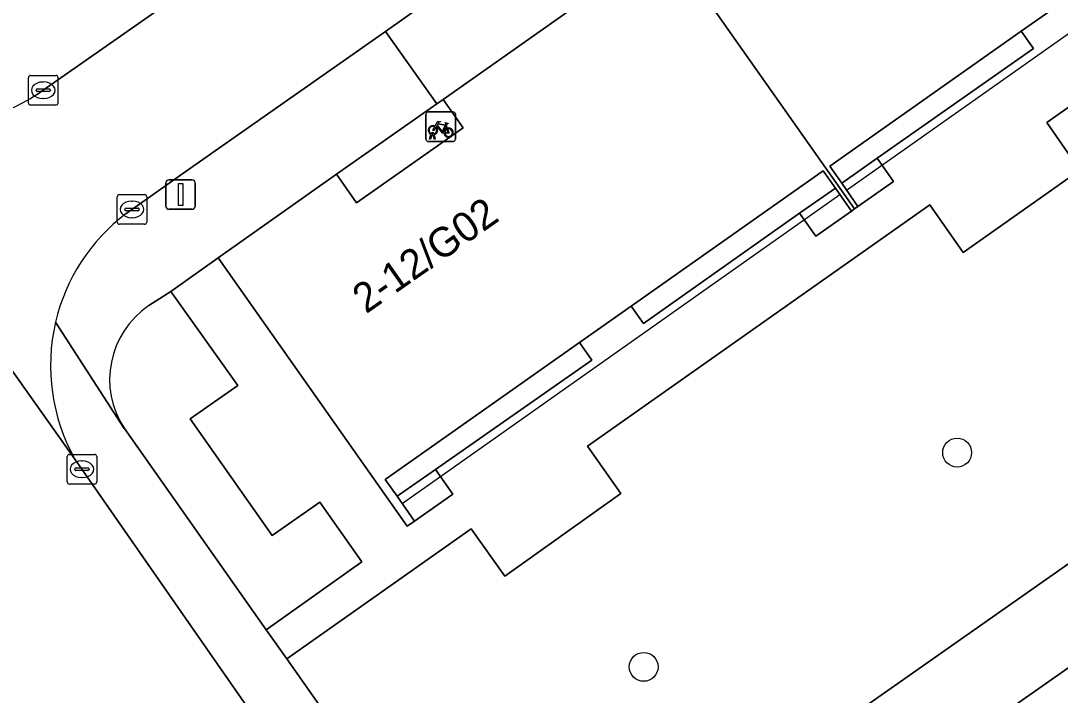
# Model space of a CAD drawing. Extents: x 159352 to 160617, y 385888 to 387323.
# Drawn here: x 160055.18 to 160090.37, y 387118.59 to 387141.42 of the extents above; entities that cross this region are included whole.
import ezdxf

# ---------------------------------------------------------------- set-up
doc = ezdxf.new("R2010")
doc.units = 0
for name, color, linetype in [('IMGEO_Boom', 7, 'Continuous'), ('IMGEO_Fietsenrek', 7, 'Continuous'), ('IMGEO_Groenvoorziening', 7, 'Continuous'), ('IMGEO_Kolk', 7, 'Continuous'), ('IMGEO_Lichtmast', 7, 'Continuous'), ('IMGEO_Pand', 7, 'Continuous'), ('IMGEO_Pand_nummerreeks', 7, 'Continuous'), ('IMGEO_Pand_overbouw', 7, 'Continuous'), ('IMGEO_Rijbaan_lokaal_gesloten', 7, 'Continuous'), ('IMGEO_Rijbaan_lokaal_open', 7, 'Continuous'), ('IMGEO_Voetpad_open', 7, 'Continuous')]:
    doc.layers.add(name, color=color, linetype=linetype)

msp = doc.modelspace()

# ---------------------------------------------------------------- linework, layer by layer
at = {"layer": 'IMGEO_Boom'}
for centre in [(160086.88, 387126.801), (160076.268, 387119.547)]:
    msp.add_circle(centre, 0.489, dxfattribs=at)
at = {"layer": 'IMGEO_Fietsenrek'}
for p, q in [((160068.896, 387137.409), (160068.896, 387138.25)), ((160068.896, 387138.25), (160068.896, 387137.409)), ((160068.971, 387138.334), (160069.812, 387138.334)), ((160069.812, 387138.334), (160068.971, 387138.334)), ((160069.896, 387138.259), (160069.896, 387137.418)), ((160069.896, 387137.418), (160069.896, 387138.259)), ((160069.583, 387137.883), (160069.619, 387137.788)), ((160069.023, 387137.418), (160069.062, 387137.578)), ((160069.092, 387137.566), (160069.057, 387137.418)), ((160069.134, 387137.59), (160069.133, 387137.594)), ((160069.175, 387137.418), (160069.141, 387137.56)), ((160069.165, 387137.601), (160069.166, 387137.594)), ((160069.173, 387137.564), (160069.208, 387137.418)), ((160069.821, 387137.334), (160068.98, 387137.334)), ((160068.98, 387137.334), (160069.821, 387137.334)), ((160069.057, 387137.418), (160069.023, 387137.418)), ((160069.208, 387137.418), (160069.175, 387137.418))]:
    msp.add_line(p, q, dxfattribs=at)
for points in [[(160069.209, 387137.86), (160069.304, 387138.024), (160069.39, 387138.01), (160069.392, 387138.001), (160069.336, 387137.99), (160069.309, 387137.945), (160069.565, 387137.904)], [(160069.552, 387137.879), (160069.295, 387137.92), (160069.278, 387137.891), (160069.445, 387137.671), (160069.552, 387137.879)], [(160069.565, 387137.904), (160069.59, 387137.953), (160069.584, 387137.957), (160069.561, 387137.961), (160069.549, 387137.968), (160069.548, 387137.971), (160069.55, 387137.976), (160069.645, 387137.961), (160069.647, 387137.951), (160069.637, 387137.938), (160069.625, 387137.932), (160069.611, 387137.938), (160069.583, 387137.883)], [(160069.23, 387137.808), (160069.178, 387137.718), (160069.138, 387137.693), (160069.139, 387137.74), (160069.194, 387137.834)], [(160069.505, 387137.616), (160069.455, 387137.616), (160069.264, 387137.867), (160069.245, 387137.835)], [(160069.6, 387137.781), (160069.57, 387137.858), (160069.461, 387137.64), (160069.504, 387137.64)], [(160069.534, 387137.64), (160069.654, 387137.639), (160069.61, 387137.753)], [(160069.63, 387137.76), (160069.685, 387137.615), (160069.535, 387137.615)]]:
    msp.add_lwpolyline(points, dxfattribs=at)
for centre, radius, start, end in [((160068.974, 387138.256), 0.0779, 92.4484, 184.2845), ((160068.974, 387138.256), 0.0779, 92.4484, 184.2845), ((160069.818, 387138.256), 0.0779, 2.4484, 94.2845), ((160069.818, 387138.256), 0.0779, 2.4484, 94.2845), ((160069.136, 387137.719), 0.159, 62.6766, 242.1369), ((160069.136, 387137.719), 0.129, 63.3192, 238.903), ((160069.116, 387137.59), 0.0499, 12.8025, 158.6934), ((160069.136, 387137.719), 0.159, 253.9967, 271.7867), ((160069.116, 387137.59), 0.0174, 12.8025, 163.4502), ((160069.136, 387137.719), 0.129, 253.415, 269.0204), ((160069.136, 387137.719), 0.129, 283.6043, 43.4302), ((160069.136, 387137.719), 0.159, 283.5766, 46.6042), ((160069.663, 387137.635), 0.159, 113.3408, 178.3217), ((160069.663, 387137.635), 0.159, 187.0065, 105.7708), ((160069.663, 387137.635), 0.129, 113.923, 177.9556), ((160069.663, 387137.635), 0.129, 188.6715, 104.5883), ((160068.974, 387137.412), 0.0779, 182.4484, 274.2845), ((160068.974, 387137.412), 0.0779, 182.4484, 274.2845), ((160069.818, 387137.412), 0.0779, 272.4484, 4.2845), ((160069.818, 387137.412), 0.0779, 272.4484, 4.2845)]:
    msp.add_arc(centre, radius, start, end, dxfattribs=at)
at = {"layer": 'IMGEO_Groenvoorziening'}
for points in [[(160109.642, 387140.226), (160108.875, 387141.3), (160112.848, 387144.244), (160112.971, 387144.33), (160111.563, 387146.35), (160108.285, 387150.955), (160104.447, 387148.233), (160105.556, 387146.606), (160101.612, 387143.832), (160100.493, 387145.443), (160089.912, 387137.975), (160091.036, 387136.369), (160087.083, 387133.582), (160085.956, 387135.187), (160074.369, 387127.018), (160075.496, 387125.417), (160071.563, 387122.619), (160070.431, 387124.226), (160064.189, 387119.818), (160069.684, 387111.994)], [(160055.731, 387138.932), (160055.942, 387139.069), (160062.708, 387143.818), (160066.814, 387146.707)], [(160073.795, 387111.209), (160110.745, 387137.143)], [(160058.687, 387127.613), (160063.489, 387120.801), (160066.722, 387123.104), (160065.305, 387125.121), (160063.694, 387123.995), (160060.919, 387127.941), (160062.526, 387129.077), (160060.265, 387132.261), (160059.514, 387131.777)]]:
    msp.add_lwpolyline(points, dxfattribs=at)
for centre, radius, start, end in [((160052.012, 387144.642), 6.814, 264.779, 303.0759), ((160061.213, 387129.275), 3.024, 124.1808, 213.3528)]:
    msp.add_arc(centre, radius, start, end, dxfattribs=at)
at = {"layer": 'IMGEO_Kolk'}
for p, q in [((160055.44, 387138.644), (160055.44, 387139.496)), ((160055.515, 387139.57), (160056.367, 387139.57)), ((160055.928, 387139.35), (160055.953, 387139.35)), ((160056.441, 387139.496), (160056.441, 387138.644)), ((160055.699, 387139.064), (160055.699, 387139.076)), ((160056.137, 387139.027), (160055.739, 387139.027)), ((160055.742, 387139.113), (160056.14, 387139.113)), ((160056.183, 387139.076), (160056.183, 387139.064)), ((160055.951, 387138.79), (160055.926, 387138.79)), ((160056.367, 387138.57), (160055.515, 387138.57)), ((160058.446, 387134.609), (160058.446, 387135.461)), ((160058.521, 387135.535), (160059.373, 387135.535)), ((160059.447, 387135.461), (160059.447, 387134.609)), ((160058.748, 387135.078), (160059.146, 387135.078)), ((160058.934, 387135.315), (160058.959, 387135.315)), ((160058.705, 387135.029), (160058.705, 387135.041)), ((160059.143, 387134.992), (160058.745, 387134.992)), ((160058.957, 387134.755), (160058.932, 387134.755)), ((160059.189, 387135.041), (160059.189, 387135.029)), ((160059.373, 387134.535), (160058.521, 387134.535)), ((160056.751, 387125.812), (160056.751, 387126.664)), ((160056.826, 387126.738), (160057.678, 387126.738)), ((160057.752, 387126.664), (160057.752, 387125.812)), ((160057.053, 387126.281), (160057.451, 387126.281)), ((160057.239, 387126.518), (160057.264, 387126.518)), ((160057.01, 387126.232), (160057.01, 387126.244)), ((160057.448, 387126.195), (160057.05, 387126.195)), ((160057.262, 387125.958), (160057.237, 387125.958)), ((160057.494, 387126.244), (160057.494, 387126.232)), ((160057.678, 387125.738), (160056.826, 387125.738))]:
    msp.add_line(p, q, dxfattribs=at)
for points in [[(160055.44, 387138.644), (160055.44, 387139.496)], [(160055.515, 387139.57), (160056.367, 387139.57)], [(160056.441, 387139.496), (160056.441, 387138.644)], [(160056.367, 387138.57), (160055.515, 387138.57)], [(160058.446, 387134.609), (160058.446, 387135.461)], [(160058.521, 387135.535), (160059.373, 387135.535)], [(160059.447, 387135.461), (160059.447, 387134.609)], [(160059.373, 387134.535), (160058.521, 387134.535)], [(160056.751, 387125.812), (160056.751, 387126.664)], [(160056.826, 387126.738), (160057.678, 387126.738)], [(160057.752, 387126.664), (160057.752, 387125.812)], [(160057.678, 387125.738), (160056.826, 387125.738)]]:
    msp.add_lwpolyline(points, dxfattribs=at)
for centre, radius, start, end in [((160055.517, 387139.494), 0.0765, 91.552, 178.448), ((160055.517, 387139.494), 0.0765, 91.552, 178.448), ((160056.365, 387139.494), 0.0765, 1.552, 88.448), ((160056.365, 387139.494), 0.0765, 1.552, 88.448), ((160055.739, 387139.073), 0.0403, 85.8775, 175.7526), ((160055.736, 387139.063), 0.0366, 178.938, 274.7102), ((160056.14, 387139.07), 0.043, 264.8664, 352.4533), ((160056.144, 387139.075), 0.0386, 1.7309, 96.639), ((160055.517, 387138.646), 0.0765, 181.552, 268.448), ((160055.517, 387138.646), 0.0765, 181.552, 268.448), ((160056.365, 387138.646), 0.0765, 271.552, 358.448), ((160056.365, 387138.646), 0.0765, 271.552, 358.448), ((160058.523, 387135.459), 0.0765, 91.552, 178.448), ((160058.523, 387135.459), 0.0765, 91.552, 178.448), ((160059.371, 387135.459), 0.0765, 1.552, 88.448), ((160059.371, 387135.459), 0.0765, 1.552, 88.448), ((160058.745, 387135.038), 0.0403, 85.8775, 175.7526), ((160059.15, 387135.04), 0.0386, 1.7309, 96.639), ((160058.742, 387135.028), 0.0366, 178.938, 274.7102), ((160059.146, 387135.035), 0.043, 264.8664, 352.4533), ((160058.523, 387134.611), 0.0765, 181.552, 268.448), ((160058.523, 387134.611), 0.0765, 181.552, 268.448), ((160059.371, 387134.611), 0.0765, 271.552, 358.448), ((160059.371, 387134.611), 0.0765, 271.552, 358.448), ((160056.828, 387126.662), 0.0765, 91.552, 178.448), ((160056.828, 387126.662), 0.0765, 91.552, 178.448), ((160057.676, 387126.662), 0.0765, 1.552, 88.448), ((160057.676, 387126.662), 0.0765, 1.552, 88.448), ((160057.05, 387126.241), 0.0403, 85.8775, 175.7526), ((160057.455, 387126.243), 0.0386, 1.7309, 96.639), ((160057.047, 387126.231), 0.0366, 178.938, 274.7102), ((160057.451, 387126.238), 0.043, 264.8664, 352.4533), ((160056.828, 387125.814), 0.0765, 181.552, 268.448), ((160056.828, 387125.814), 0.0765, 181.552, 268.448), ((160057.676, 387125.814), 0.0765, 271.552, 358.448), ((160057.676, 387125.814), 0.0765, 271.552, 358.448)]:
    msp.add_arc(centre, radius, start, end, dxfattribs=at)
for centre, major_axis, ratio, start_param, end_param in [((160055.927, 387139.07), (-0.387, 0.002), 0.722429, 4.712389, 7.853982), ((160055.952, 387139.07), (-0.39, 0.002), 0.717154, 1.570796, 4.712389), ((160058.933, 387135.035), (-0.387, 0.002), 0.722429, 4.712389, 7.853982), ((160058.958, 387135.035), (-0.39, 0.002), 0.717154, 1.570796, 4.712389), ((160057.238, 387126.238), (-0.387, 0.002), 0.722429, 4.712389, 7.853982), ((160057.263, 387126.238), (-0.39, 0.002), 0.717154, 1.570796, 4.712389)]:
    msp.add_ellipse(centre, major_axis=major_axis, ratio=ratio, start_param=start_param, end_param=end_param, dxfattribs=at)
at = {"layer": 'IMGEO_Lichtmast'}
for p, q in [((160060.095, 387135.139), (160060.095, 387135.939)), ((160060.095, 387135.939), (160060.095, 387135.139)), ((160060.195, 387136.039), (160060.985, 387136.039)), ((160060.985, 387136.039), (160060.195, 387136.039)), ((160061.085, 387135.939), (160061.085, 387135.139)), ((160061.085, 387135.139), (160061.085, 387135.939)), ((160060.985, 387135.039), (160060.195, 387135.039)), ((160060.195, 387135.039), (160060.985, 387135.039))]:
    msp.add_line(p, q, dxfattribs=at)
msp.add_lwpolyline([(160060.515, 387135.914), (160060.665, 387135.914), (160060.665, 387135.164), (160060.515, 387135.164), (160060.515, 387135.914)], dxfattribs=at)
for centre, start, end in [((160060.195, 387135.939), 90, 180), ((160060.195, 387135.939), 90, 180), ((160060.985, 387135.939), 0, 90), ((160060.985, 387135.939), 360, 90), ((160060.195, 387135.139), 180, 270), ((160060.195, 387135.139), 180, 270), ((160060.985, 387135.139), 270, 0), ((160060.985, 387135.139), 270, 0)]:
    msp.add_arc(centre, 0.1, start, end, dxfattribs=at)
at = {"layer": 'IMGEO_Pand'}
for points in [[(160077.04, 387144.095), (160083.411, 387135.059), (160083.521, 387135.139), (160082.971, 387135.923), (160082.569, 387136.496), (160089.05, 387141.071), (160090.804, 387142.309), (160097.277, 387146.879), (160097.69, 387146.305), (160098.239, 387145.543), (160098.349, 387145.62), (160091.985, 387154.646), (160084.431, 387149.313), (160085.111, 387148.349), (160081.514, 387145.809), (160080.834, 387146.773), (160077.197, 387144.206)], [(160069.476, 387138.757), (160070.156, 387137.793), (160066.546, 387135.261), (160065.866, 387136.225), (160061.866, 387133.4), (160068.267, 387124.313), (160068.515, 387124.484), (160067.923, 387125.321), (160067.519, 387125.893), (160074.093, 387130.527), (160075.848, 387131.764), (160082.348, 387136.346), (160082.757, 387135.759), (160083.301, 387134.98), (160083.411, 387135.059), (160077.04, 387144.095)]]:
    msp.add_lwpolyline(points, close=True, dxfattribs=at)
at = {"layer": 'IMGEO_Pand_overbouw'}
for points in [[(160097.854, 387146.077), (160097.69, 387146.305), (160097.277, 387146.879), (160090.804, 387142.309), (160089.05, 387141.071), (160082.569, 387136.496), (160082.971, 387135.923), (160083.133, 387135.692)], [(160065.866, 387136.225), (160066.546, 387135.261), (160070.156, 387137.793), (160069.476, 387138.757), (160069.265, 387138.609)], [(160082.348, 387136.346), (160075.848, 387131.764), (160074.093, 387130.527), (160067.519, 387125.893), (160067.923, 387125.321), (160068.092, 387125.082), (160082.912, 387135.537), (160082.757, 387135.759)]]:
    msp.add_lwpolyline(points, close=True, dxfattribs=at)
at = {"layer": 'IMGEO_Rijbaan_lokaal_gesloten'}
msp.add_lwpolyline([(160044.916, 387129.765), (160055.912, 387114.022), (160056.235, 387113.606), (160057.418, 387111.93), (160063.901, 387116.671), (160057.251, 387126.237), (160057.013, 387126.577), (160047.308, 387140.274)], dxfattribs=at)
at = {"layer": 'IMGEO_Rijbaan_lokaal_open'}
for points in [[(160090.766, 387157.463), (160094.63, 387160.177), (160097.436, 387162.169), (160105.2, 387167.698), (160102.343, 387171.771), (160101.32, 387171.044), (160087.465, 387161.304), (160087.266, 387161.158), (160085.922, 387160.251), (160085.424, 387159.915), (160083.907, 387158.86), (160083.762, 387158.757), (160074.26, 387152.018), (160066.814, 387146.707), (160062.708, 387143.818), (160055.942, 387139.069), (160055.731, 387138.932)], [(160058.74, 387134.89), (160060.779, 387136.335), (160067.533, 387141.062), (160075.434, 387146.666), (160077.825, 387148.321), (160082.625, 387151.709), (160090.766, 387157.463)], [(160047.308, 387140.274), (160057.013, 387126.577)], [(160108.312, 387131.909), (160075.743, 387109.06)]]:
    msp.add_lwpolyline(points, dxfattribs=at)
for centre, radius, start, end in [((160052.012, 387144.642), 6.814, 264.779, 303.0759), ((160062.659, 387129.736), 6.475, 127.251, 166.7769), ((160062.691, 387129.747), 6.503, 166.9394, 209.1791)]:
    msp.add_arc(centre, radius, start, end, dxfattribs=at)
at = {"layer": 'IMGEO_Voetpad_open'}
for points in [[(160077.197, 387144.206), (160075.434, 387146.666), (160067.533, 387141.062), (160069.265, 387138.609), (160069.476, 387138.757), (160077.04, 387144.095)], [(160084.174, 387136.768), (160089.462, 387140.485), (160089.05, 387141.071), (160082.569, 387136.496), (160082.971, 387135.923)], [(160065.866, 387136.225), (160066.546, 387135.261), (160070.156, 387137.793), (160069.476, 387138.757), (160069.265, 387138.609)], [(160084.174, 387136.768), (160082.971, 387135.923), (160083.521, 387135.139), (160084.724, 387135.979)], [(160082.757, 387135.759), (160082.348, 387136.346), (160075.848, 387131.764), (160076.266, 387131.173), (160081.547, 387134.904)], [(160081.547, 387134.904), (160082.1, 387134.126), (160083.301, 387134.98), (160082.757, 387135.759)], [(160069.219, 387126.228), (160074.511, 387129.93), (160074.093, 387130.527), (160067.519, 387125.893), (160067.923, 387125.321)], [(160067.923, 387125.321), (160068.515, 387124.484), (160069.807, 387125.395), (160069.219, 387126.228)]]:
    msp.add_lwpolyline(points, close=True, dxfattribs=at)
for points in [[(160090.804, 387142.309), (160089.05, 387141.071), (160089.462, 387140.485), (160084.174, 387136.768), (160084.724, 387135.979), (160083.521, 387135.139), (160083.411, 387135.059), (160083.301, 387134.98), (160082.1, 387134.126), (160081.547, 387134.904), (160076.266, 387131.173), (160075.848, 387131.764), (160074.093, 387130.527), (160074.511, 387129.93), (160069.219, 387126.228), (160069.807, 387125.395), (160068.515, 387124.484), (160068.267, 387124.313), (160061.866, 387133.4), (160060.265, 387132.261), (160062.526, 387129.077), (160060.919, 387127.941), (160063.694, 387123.995), (160065.305, 387125.121), (160066.722, 387123.104), (160063.489, 387120.801), (160064.189, 387119.818), (160070.431, 387124.226), (160071.563, 387122.619), (160075.496, 387125.417), (160074.369, 387127.018), (160085.956, 387135.187), (160087.083, 387133.582), (160091.036, 387136.369), (160089.912, 387137.975), (160100.493, 387145.443)], [(160065.866, 387136.225), (160069.265, 387138.609), (160067.533, 387141.062), (160060.779, 387136.335), (160058.74, 387134.89)], [(160110.745, 387137.143), (160073.795, 387111.209)], [(160059.514, 387131.777), (160060.265, 387132.261), (160061.866, 387133.4), (160065.866, 387136.225)], [(160075.743, 387109.06), (160108.312, 387131.909)], [(160064.189, 387119.818), (160063.489, 387120.801), (160058.687, 387127.613), (160058.676, 387127.612), (160056.356, 387131.217)], [(160056.356, 387131.217), (160058.676, 387127.612), (160058.687, 387127.613)], [(160057.013, 387126.577), (160057.251, 387126.237), (160063.901, 387116.671), (160066.654, 387112.712), (160066.841, 387112.443)], [(160071.856, 387108.185), (160069.684, 387111.994), (160064.189, 387119.818)]]:
    msp.add_lwpolyline(points, dxfattribs=at)
for centre, radius, start, end in [((160062.659, 387129.736), 6.475, 127.251, 166.7769), ((160061.213, 387129.275), 3.024, 124.1808, 213.3528), ((160062.691, 387129.747), 6.503, 166.9394, 209.1791)]:
    msp.add_arc(centre, radius, start, end, dxfattribs=at)

# ---------------------------------------------------------------- texts
at = {"layer": 'IMGEO_Pand_nummerreeks'}
msp.add_text('2-12/G02', height=1, rotation=35.0452, dxfattribs=at).set_placement((160066.87, 387131.482))

doc.saveas('drawing.dxf')
